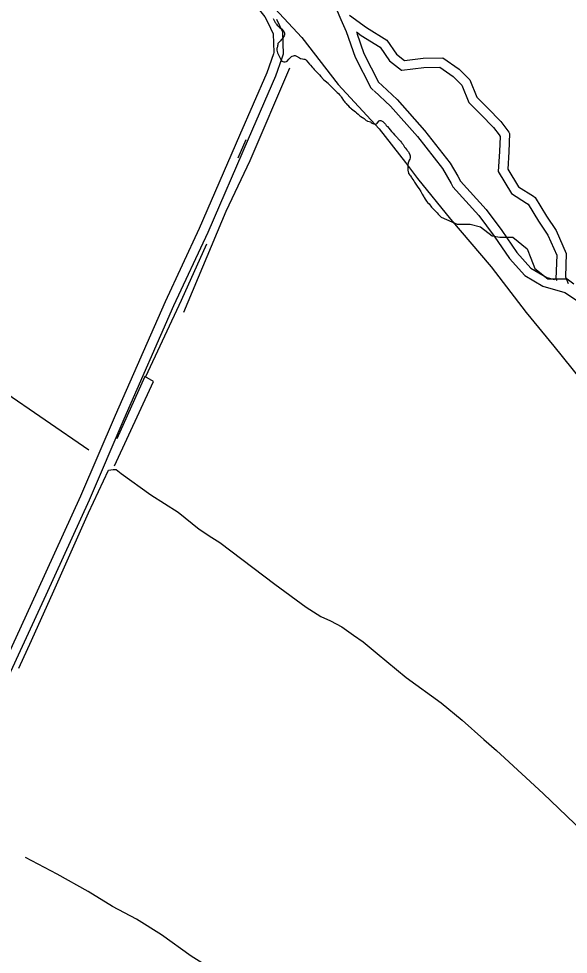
# Model space of a CAD drawing. Extents: x 3146026 to 3183936, y 897894 to 923344.
# Drawn here: x 3178351 to 3180105, y 916578 to 919568 of the extents above; entities that cross this region are included whole.
import ezdxf

# ---------------------------------------------------------------- set-up
doc = ezdxf.new("R2010")
doc.units = 0
for name, color, linetype in [('V-ROAD-CNTR', 7, 'Continuous'), ('V-SITE-VEGE', 7, 'Continuous'), ('V-TOPO-SHOR', 7, 'Continuous')]:
    doc.layers.add(name, color=color, linetype=linetype)

msp = doc.modelspace()

# ---------------------------------------------------------------- linework, layer by layer
at = {"layer": 'V-ROAD-CNTR'}
msp.add_line((3179051, 919122.9), (3179077.2, 919182), dxfattribs=at)
for points in [[(3177568.9, 921477.8), (3177697.8, 921381.8), (3177772, 921324.6), (3177945, 921207.7), (3178065.7, 921117.1), (3178141.5, 921056.4), (3178181.7, 921000.2), (3178305.9, 920820.2), (3178404.9, 920672.1), (3178501, 920518.1), (3178609, 920325.5), (3178687.3, 920181.8), (3178751.5, 920065.5), (3178826, 919946.8), (3178876.7, 919874), (3178973, 919769.3), (3179070.2, 919657.7), (3179136.9, 919573.6), (3179145.6, 919555.6)], [(3179326.3, 919709.5), (3179352.7, 919628.6), (3179379.5, 919565.6)], [(3179407.2, 919578.4), (3179461.1, 919539.4), (3179526.4, 919499.3), (3179556.9, 919454), (3179582.4, 919434.4)], [(3179145.6, 919555.6), (3179163.4, 919518.8), (3179164.9, 919459.3), (3179163.6, 919455.5)], [(3179173.6, 919566.5), (3179193.3, 919526), (3179195, 919454.7), (3179190.5, 919441.5)], [(3179379.5, 919565.6), (3179396.2, 919526.3), (3179425.3, 919445.1), (3179474.5, 919346.7), (3179483.5, 919338.4)], [(3179429.2, 919525.4), (3179444.4, 919514.4), (3179505.2, 919477.1), (3179534.7, 919433.2), (3179573.3, 919403.6)], [(3179429.7, 919521.8), (3179452.9, 919456.9), (3179498.9, 919365), (3179511.1, 919353.7)], [(3179163.6, 919455.5), (3179142.9, 919394.7), (3179055.5, 919194.4), (3178926.8, 918897.2), (3178817.8, 918662.9), (3178658.4, 918299.7), (3178548.2, 918041.9), (3178409.8, 917738.6), (3178277.2, 917451.7), (3178131, 917125.2)], [(3179190.5, 919441.5), (3179170.9, 919383.9), (3179083, 919182.4), (3178954.2, 918884.9), (3178845.1, 918650.6), (3178685.9, 918287.7), (3178575.6, 918029.7), (3178437, 917726.1), (3178304.6, 917439.3), (3178158.4, 917113)], [(3179582.4, 919434.4), (3179642.1, 919442), (3179705.1, 919442.7), (3179756.7, 919406), (3179790.9, 919371.9), (3179813.1, 919316.5), (3179847.3, 919282.8), (3179889.7, 919239.3), (3179915.1, 919204.7)], [(3179573.3, 919403.6), (3179574, 919403.1), (3179644.2, 919412), (3179695.7, 919412.6), (3179737.3, 919383), (3179765.3, 919355), (3179787.6, 919299.6), (3179826, 919261.7), (3179866.7, 919219.9), (3179884.2, 919196.2)], [(3179485.2, 919336.9), (3179537.7, 919288.4), (3179623.4, 919191.3), (3179703.2, 919089.1), (3179731, 919041.2)], [(3179511.1, 919353.7), (3179559.2, 919309.4), (3179646.5, 919210.5), (3179728.1, 919105.9), (3179752.2, 919064.4)], [(3179884.2, 919196.2), (3179887.4, 919191.8), (3179885.5, 919143.8), (3179881.5, 919079.1), (3179924.1, 919008.9), (3179972.1, 918978.8)], [(3179915.1, 919204.7), (3179917.8, 919201.1), (3179915.5, 919142.3), (3179912, 919086.7), (3179946.1, 919030.6), (3179993.8, 919000.6)], [(3179752.2, 919064.4), (3179761.3, 919048.6), (3179843.1, 918958), (3179893.1, 918890.6), (3179941.2, 918820.6), (3179986.2, 918770.6), (3180036.5, 918741.2), (3180061.5, 918733.9)], [(3179731, 919041.2), (3179737, 919030.9), (3179819.8, 918938.9), (3179868.7, 918873.1), (3179917.6, 918802), (3179967, 918747), (3180024.5, 918713.5), (3180094.7, 918693)], [(3179993.8, 919000.6), (3179999.7, 918996.9), (3180035.8, 918936.7), (3180066.5, 918890.8), (3180099, 918817.8), (3180096.2, 918742.4), (3180105, 918721.1)], [(3179972.1, 918978.8), (3179977.6, 918975.3), (3180010.5, 918920.6), (3180040.1, 918876.3), (3180068.7, 918812), (3180065.9, 918736.9), (3180068.3, 918731.2)], [(3180094.7, 918693), (3180150.4, 918655.8), (3180230.1, 918587.4), (3180295.5, 918501.9), (3180342.5, 918450.9), (3180385.3, 918385.2), (3180404.1, 918301.5), (3180443.7, 918226.2), (3180444.7, 918225.5)]]:
    msp.add_lwpolyline(points, dxfattribs=at)
at = {"layer": 'V-SITE-VEGE'}
for p, q in [((3179162.7, 919568.7), (3179164.4, 919566.1)), ((3179164.4, 919566.1), (3179165.9, 919562.4)), ((3179165.9, 919562.4), (3179167.4, 919559.4)), ((3179167.4, 919559.4), (3179168.8, 919557.3)), ((3179168.8, 919557.3), (3179169.8, 919555.1)), ((3179169.8, 919555.1), (3179171.3, 919553.1)), ((3179171.3, 919553.1), (3179172.6, 919551.5)), ((3179172.6, 919551.5), (3179173.8, 919549.8)), ((3179173.8, 919549.8), (3179176.1, 919547.1)), ((3179176.1, 919547.1), (3179181.1, 919542.2)), ((3179181.1, 919542.2), (3179183.6, 919539.7)), ((3179183.6, 919539.7), (3179186.5, 919537.4)), ((3179186.5, 919537.4), (3179189.1, 919534.9)), ((3179189.1, 919534.9), (3179197.2, 919526.4)), ((3179196.5, 919509.4), (3179195.2, 919507.2)), ((3179197.9, 919512.4), (3179196.5, 919509.4)), ((3179197.2, 919526.4), (3179198.2, 919524.7)), ((3179199, 919515.6), (3179197.9, 919512.4)), ((3179198.2, 919524.7), (3179199.2, 919521.9)), ((3179199.7, 919519.2), (3179199, 919515.6)), ((3179199.2, 919521.9), (3179199.7, 919519.2)), ((3179177.1, 919480.5), (3179176.7, 919477.8)), ((3179178, 919484.2), (3179177.1, 919480.5)), ((3179178.4, 919488.5), (3179178, 919484.2)), ((3179179.7, 919490.2), (3179178.4, 919488.5)), ((3179181.1, 919491.9), (3179179.7, 919490.2)), ((3179184.9, 919496), (3179181.1, 919491.9)), ((3179186.4, 919497.4), (3179184.9, 919496)), ((3179188.6, 919499.8), (3179186.4, 919497.4)), ((3179190.3, 919501.9), (3179188.6, 919499.8)), ((3179195.2, 919507.2), (3179190.3, 919501.9)), ((3179175.2, 919472), (3179174.6, 919469.3)), ((3179174.6, 919469.3), (3179174.6, 919466.9)), ((3179174.6, 919466.9), (3179177, 919458.4)), ((3179176.1, 919475.2), (3179175.2, 919472)), ((3179176.7, 919477.8), (3179176.1, 919475.2)), ((3179177, 919458.4), (3179177.8, 919456.3)), ((3179177.8, 919456.3), (3179178.8, 919454.2)), ((3179178.8, 919454.2), (3179180.8, 919449.8)), ((3179180.8, 919449.8), (3179184.3, 919443.3)), ((3179223.5, 919447.8), (3179227.5, 919449.5)), ((3179227.5, 919449.5), (3179230.7, 919450.1)), ((3179230.7, 919450.1), (3179233.6, 919449.7)), ((3179233.6, 919449.7), (3179237.4, 919448.3)), ((3179237.4, 919448.3), (3179247.2, 919442.1)), ((3179184.3, 919443.3), (3179185.4, 919441.5)), ((3179185.4, 919441.5), (3179187.1, 919437.6)), ((3179187.1, 919437.6), (3179189.1, 919434.5)), ((3179189.1, 919434.5), (3179191.2, 919432.1)), ((3179191.2, 919432.1), (3179194, 919430.6)), ((3179194, 919430.6), (3179196.9, 919430.1)), ((3179196.9, 919430.1), (3179201.7, 919430.3)), ((3179201.7, 919430.3), (3179205.5, 919431.3)), ((3179205.5, 919431.3), (3179208.1, 919432.3)), ((3179208.1, 919432.3), (3179213.2, 919438.1)), ((3179213.2, 919438.1), (3179215.6, 919440.5)), ((3179215.6, 919440.5), (3179217.3, 919442.7)), ((3179217.3, 919442.7), (3179219.3, 919444.8)), ((3179219.3, 919444.8), (3179221.3, 919446.5)), ((3179221.3, 919446.5), (3179223.5, 919447.8)), ((3179247.2, 919442.1), (3179250.4, 919441)), ((3179250.4, 919441), (3179256.2, 919439.2)), ((3179256.2, 919439.2), (3179260.9, 919438.4)), ((3179260.9, 919438.4), (3179263.7, 919438.1)), ((3179263.7, 919438.1), (3179265.9, 919437.2)), ((3179265.9, 919437.2), (3179268.6, 919434.9)), ((3179268.6, 919434.9), (3179278.8, 919422.8)), ((3179278.8, 919422.8), (3179282.1, 919419.1)), ((3179282.1, 919419.1), (3179287.5, 919412.8)), ((3179287.5, 919412.8), (3179290.5, 919409.6)), ((3179290.5, 919409.6), (3179293.5, 919405.8)), ((3179293.5, 919405.8), (3179296.1, 919402.9)), ((3179296.1, 919402.9), (3179301.1, 919398.4)), ((3179301.1, 919398.4), (3179303.5, 919396.2)), ((3179303.5, 919396.2), (3179308.2, 919391.5)), ((3179308.2, 919391.5), (3179311.4, 919388.2)), ((3179311.4, 919388.2), (3179315.7, 919382.5)), ((3179315.7, 919382.5), (3179323.3, 919373.5)), ((3179323.3, 919373.5), (3179324.9, 919371.9)), ((3179324.9, 919371.9), (3179329.4, 919368.8)), ((3179329.4, 919368.8), (3179338.3, 919361.3)), ((3179338.3, 919361.3), (3179339.9, 919359.8)), ((3179339.9, 919359.8), (3179351.7, 919347.3)), ((3179351.7, 919347.3), (3179358.4, 919340.7)), ((3179358.4, 919340.7), (3179367, 919331.9)), ((3179367, 919331.9), (3179371.1, 919328.4)), ((3179371.1, 919328.4), (3179375, 919324.7)), ((3179375, 919324.7), (3179377.2, 919322)), ((3179377.2, 919322), (3179378.8, 919319.9)), ((3179378.8, 919319.9), (3179380, 919318.3)), ((3179380, 919318.3), (3179382.7, 919314.8)), ((3179382.7, 919314.8), (3179388, 919306.4)), ((3179388, 919306.4), (3179389.3, 919304.5)), ((3179389.3, 919304.5), (3179391.9, 919301.4)), ((3179391.9, 919301.4), (3179396.2, 919296.7)), ((3179396.2, 919296.7), (3179399.8, 919292.7)), ((3179399.8, 919292.7), (3179401.3, 919291)), ((3179401.3, 919291), (3179406.1, 919285.8)), ((3179406.1, 919285.8), (3179410.6, 919281.6)), ((3179410.6, 919281.6), (3179413.3, 919279.4)), ((3179413.3, 919279.4), (3179422, 919273.1)), ((3179422, 919273.1), (3179426.1, 919269.7)), ((3179426.1, 919269.7), (3179428.7, 919267.3)), ((3179428.7, 919267.3), (3179434.9, 919262.1)), ((3179434.9, 919262.1), (3179439.9, 919257.7)), ((3179439.9, 919257.7), (3179443.2, 919255.1)), ((3179443.2, 919255.1), (3179448, 919252)), ((3179448, 919252), (3179450.1, 919250.8)), ((3179450.1, 919250.8), (3179453.1, 919248.6)), ((3179453.1, 919248.6), (3179455.9, 919246.4)), ((3179455.9, 919246.4), (3179460.4, 919242.4)), ((3179460.4, 919242.4), (3179462.9, 919241)), ((3179462.9, 919241), (3179464.7, 919240.2)), ((3179464.7, 919240.2), (3179469.7, 919239.2)), ((3179469.7, 919239.2), (3179473.4, 919237.7)), ((3179494.8, 919234.1), (3179502, 919240.9)), ((3179502, 919240.9), (3179504, 919242)), ((3179504, 919242), (3179506.7, 919242.1)), ((3179506.7, 919242.1), (3179508.8, 919241.6)), ((3179508.8, 919241.6), (3179513.3, 919239.1)), ((3179513.3, 919239.1), (3179515.6, 919237.2)), ((3179473.4, 919237.7), (3179476.4, 919235.9)), ((3179476.4, 919235.9), (3179479, 919234.2)), ((3179479, 919234.2), (3179481.4, 919232.8)), ((3179481.4, 919232.8), (3179487.9, 919231.1)), ((3179487.9, 919231.1), (3179491.5, 919232.1)), ((3179491.5, 919232.1), (3179494.8, 919234.1)), ((3179515.6, 919237.2), (3179518.7, 919233.8)), ((3179518.7, 919233.8), (3179521.5, 919230.2)), ((3179521.5, 919230.2), (3179524.2, 919226.8)), ((3179524.2, 919226.8), (3179526.3, 919224.6)), ((3179526.3, 919224.6), (3179528.4, 919222.8)), ((3179528.4, 919222.8), (3179532.2, 919218.2)), ((3179532.2, 919218.2), (3179536.6, 919212.5)), ((3179536.6, 919212.5), (3179541.4, 919207.3)), ((3179541.4, 919207.3), (3179545.9, 919202)), ((3179545.9, 919202), (3179550.9, 919196.2)), ((3179550.9, 919196.2), (3179553.6, 919193.1)), ((3179553.6, 919193.1), (3179557.2, 919189.9)), ((3179557.2, 919189.9), (3179559.7, 919187.2)), ((3179559.7, 919187.2), (3179561.6, 919184.5)), ((3179561.6, 919184.5), (3179563.9, 919182.1)), ((3179563.9, 919182.1), (3179569.4, 919176.4)), ((3179569.4, 919176.4), (3179572.7, 919172.4)), ((3179572.7, 919172.4), (3179574, 919170.4)), ((3179574, 919170.4), (3179577.6, 919165.4)), ((3179577.6, 919165.4), (3179581.8, 919159.2)), ((3179581.8, 919159.2), (3179582.7, 919157.4)), ((3179582.7, 919157.4), (3179584, 919155.2)), ((3179584, 919155.2), (3179590.1, 919148.8)), ((3179590.1, 919148.8), (3179591.4, 919146.9)), ((3179591.4, 919146.9), (3179595, 919142.2)), ((3179595, 919142.2), (3179596.2, 919139.9)), ((3179596.2, 919139.9), (3179599.1, 919132.4)), ((3179599.1, 919132.4), (3179600.1, 919129.3)), ((3179600.9, 919123.1), (3179599.4, 919118.7)), ((3179600.1, 919129.3), (3179601, 919125.2)), ((3179601, 919125.2), (3179600.9, 919123.1)), ((3179592.8, 919097.7), (3179592.6, 919095.5)), ((3179592.6, 919095.5), (3179592.7, 919091.6)), ((3179592.7, 919091.6), (3179592.6, 919087.5)), ((3179593.3, 919101.5), (3179592.8, 919097.7)), ((3179593.8, 919107.6), (3179593.3, 919101.5)), ((3179596, 919112.1), (3179593.8, 919107.6)), ((3179597.8, 919115.2), (3179596, 919112.1)), ((3179599.4, 919118.7), (3179597.8, 919115.2)), ((3179592.6, 919087.5), (3179593.2, 919082.6)), ((3179593.2, 919082.6), (3179593.6, 919080.6)), ((3179593.6, 919080.6), (3179595.2, 919073.5)), ((3179595.2, 919073.5), (3179596.6, 919071.5)), ((3179596.6, 919071.5), (3179599.8, 919067.7)), ((3179599.8, 919067.7), (3179601.1, 919065.8)), ((3179601.1, 919065.8), (3179604.4, 919059.8)), ((3179604.4, 919059.8), (3179605.4, 919058)), ((3179605.4, 919058), (3179608.7, 919054.4)), ((3179608.7, 919054.4), (3179612, 919050.1)), ((3179612, 919050.1), (3179614.6, 919045.4)), ((3179614.6, 919045.4), (3179618.3, 919039.5)), ((3179618.3, 919039.5), (3179621.1, 919035.3)), ((3179621.1, 919035.3), (3179623.2, 919032.7)), ((3179623.2, 919032.7), (3179625.2, 919029.8)), ((3179625.2, 919029.8), (3179629, 919024.1)), ((3179629, 919024.1), (3179634.1, 919015.9)), ((3179634.1, 919015.9), (3179639, 919007.2)), ((3179639, 919007.2), (3179644, 918998.9)), ((3179644, 918998.9), (3179645.3, 918996.8)), ((3179645.3, 918996.8), (3179648.3, 918990.9)), ((3179648.3, 918990.9), (3179650.4, 918987.7)), ((3179650.4, 918987.7), (3179653, 918984.4)), ((3179653, 918984.4), (3179656.3, 918980.6)), ((3179656.3, 918980.6), (3179661.3, 918976)), ((3179661.3, 918976), (3179663.6, 918973)), ((3179663.6, 918973), (3179666.2, 918968.9)), ((3179666.2, 918968.9), (3179668.7, 918965.5)), ((3179668.7, 918965.5), (3179672.7, 918961.3)), ((3179672.7, 918961.3), (3179678.6, 918955.8)), ((3179678.6, 918955.8), (3179680.5, 918953.7)), ((3179680.5, 918953.7), (3179683.4, 918950.8)), ((3179683.4, 918950.8), (3179686.3, 918947.5)), ((3179686.3, 918947.5), (3179689.7, 918943.2)), ((3179689.7, 918943.2), (3179699.9, 918933.1)), ((3179699.9, 918933.1), (3179750.2, 918910.7)), ((3179750.2, 918910.7), (3179791.7, 918910.7)), ((3179791.7, 918910.7), (3179824.8, 918902.5)), ((3179824.8, 918902.5), (3179862.1, 918873.5)), ((3179862.1, 918873.5), (3179886.9, 918869.3)), ((3179886.9, 918869.3), (3179928.3, 918869.3)), ((3179928.3, 918869.3), (3179973.9, 918832)), ((3179973.9, 918832), (3179986.3, 918803)), ((3179986.3, 918803), (3179998.7, 918769.9)), ((3179998.7, 918769.9), (3180040.1, 918736.7)), ((3180040.1, 918736.7), (3180102.3, 918736.7)), ((3180102.3, 918736.7), (3180123, 918720.2))]:
    msp.add_line(p, q, dxfattribs=at)
at = {"layer": 'V-TOPO-SHOR'}
for points in [[(3179255, 919507.4), (3179082, 919694), (3178912.2, 919883.6), (3178824.1, 919993.5), (3178775, 920092), (3178612.1, 920389), (3178501.6, 920592.6), (3178469.2, 920658.6), (3178389.5, 920772.4), (3178286, 920928.2), (3178198.4, 921056.7), (3178153.2, 921110.6), (3178111.7, 921141.7), (3178076, 921162.3), (3177800.1, 921368.2), (3177703.1, 921457.6), (3177680.9, 921476.8)], [(3176829.1, 919608.5), (3176856.5, 919588.1), (3176915.6, 919555.5), (3177009.7, 919515.8), (3177105.6, 919465.7), (3177197, 919399.2), (3177247.4, 919350.3), (3177277.4, 919310.2), (3177319.6, 919265.6), (3177378.5, 919220.6), (3177451.8, 919177.3), (3177524.9, 919125.8), (3177738.2, 918977.4), (3177915.1, 918859), (3177961, 918797.8), (3178025.2, 918721.6), (3178062.7, 918652.4), (3178065.4, 918598.5), (3178073.1, 918577.6), (3178072.3, 918544.6), (3178295.5, 918381.5), (3178573.9, 918190)], [(3179255, 919507.4), (3179371, 919357.5), (3179501.8, 919215.5), (3179585.8, 919107.7), (3179623.8, 919057.1), (3179729, 918927.1), (3179859.4, 918774.7), (3179971.4, 918629.1), (3180059.6, 918521.2), (3180262.9, 918268.7)], [(3178878.2, 918629.9), (3179012.9, 918953.2), (3179089.5, 919114.6), (3179216.2, 919410.2)], [(3178756.9, 918424.2), (3178869.9, 918668.4), (3178951.2, 918848.3)], [(3178656.3, 918139.3), (3178781.3, 918409), (3178752.8, 918424.3), (3178663.8, 918224.9)], [(3178350.7, 917492.6), (3178391.4, 917581.5), (3178462.8, 917739.9), (3178573.8, 917988.4), (3178637.3, 918125.3), (3178651.9, 918127), (3178661.2, 918127.8), (3178677.4, 918114.9), (3178772.8, 918046.2), (3178859.3, 917991.2), (3178927.2, 917936.6), (3178966.8, 917909.7), (3178992.2, 917893.6), (3179168.7, 917760.7), (3179268.1, 917687.7), (3179314.9, 917657.5), (3179345.6, 917644.3), (3179382.3, 917624.7), (3179419.9, 917597.9), (3179450.4, 917576.4), (3179494.9, 917540), (3179588, 917463.1), (3179699.7, 917381.6), (3179766.5, 917326), (3179835.2, 917264.2), (3179875.7, 917230.1), (3179888.8, 917218.4), (3180025.1, 917091.7), (3180151.2, 916971.5)], [(3179327.8, 916144), (3179383.6, 916257.3), (3179312.4, 916302.6), (3179183.3, 916389.8), (3179120.4, 916437), (3179094, 916456.3), (3179058.5, 916481), (3178965.7, 916532.1), (3178901.6, 916572), (3178806.2, 916640.7), (3178726.8, 916690.4), (3178650.3, 916730.7), (3178571.9, 916779.3), (3178473.1, 916834.6), (3178372.1, 916888)]]:
    msp.add_lwpolyline(points, dxfattribs=at)

doc.saveas('drawing.dxf')
